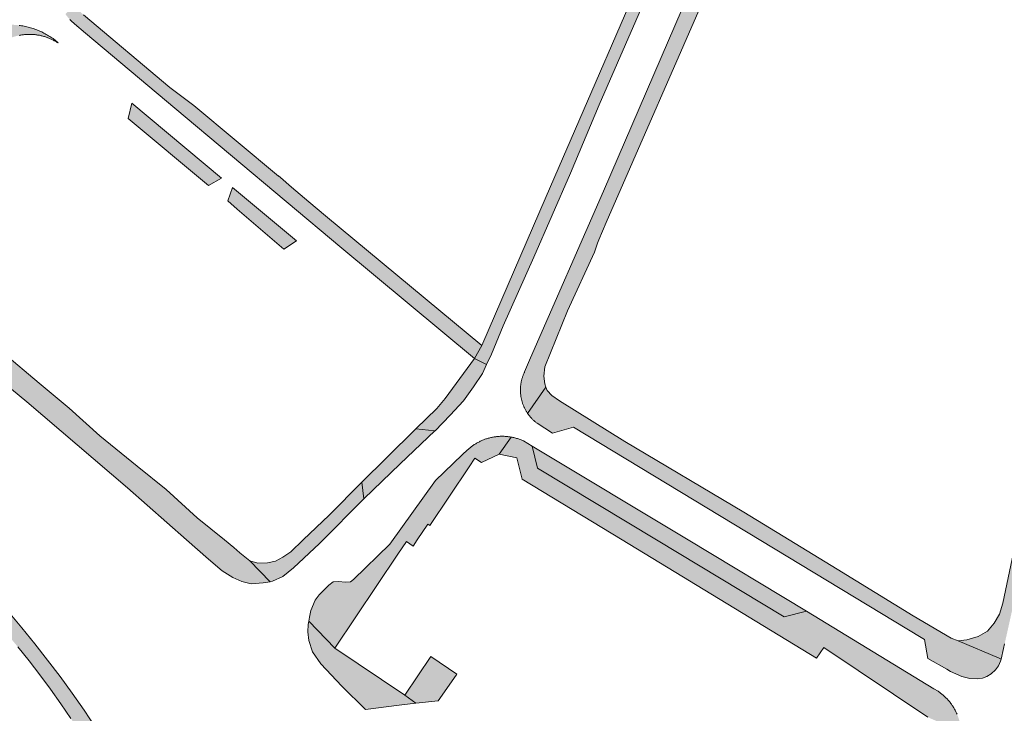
# Model space of a CAD drawing. Extents: x 97094 to 109644, y 463509 to 471969.
# Tile 274 of 362: x 104097 to 104229, y 468977 to 469070. Entities that reach past the tile are written whole.
import ezdxf

# ---------------------------------------------------------------- set-up
doc = ezdxf.new("R2010")
doc.units = 0
doc.layers.add('109 Onkruidbestrijding elementen', color=6, linetype='Continuous', lineweight=20, true_color=0xff00ff)

msp = doc.modelspace()

# ---------------------------------------------------------------- hatches: boundary and pattern name
at = {"layer": '109 Onkruidbestrijding elementen', "true_color": 0xff00ff}
for points in [[(104186.99, 469091.7), (104186.33, 469090.52), (104186.31, 469090.46), (104183.3, 469083.16), (104167.23, 469046.05), (104158.62, 469026.06), (104157.63, 469024.32), (104159.24, 469023.53), (104159.9, 469024.92), (104161.47, 469028.73), (104165.6, 469037.93), (104170.51, 469049.18), (104174.36, 469058.36), (104180.33, 469072.1), (104184.39, 469081.53), (104188.53, 469091), (104192.54, 469100.46), (104193.32, 469102.28), (104194.18, 469104.48), (104194.41, 469105.06), (104194.89, 469106.51), (104194.93, 469107.61), (104194.62, 469108.89), (104194.18, 469110.04), (104190.96, 469111.13), (104191.81, 469110.54), (104192.51, 469109.59), (104193.04, 469108.59), (104193.29, 469107.44), (104193.1, 469106.49), (104192.15, 469103.71), (104187.18, 469092.05), (104186.99, 469091.7)], [(104195.17, 469088.6), (104195.7, 469089.65), (104196, 469090.26), (104202.2, 469104.26), (104203.38, 469105.31), (104204.47, 469105.81), (104205.51, 469106.06), (104206.11, 469106.07), (104202.52, 469107.27), (104201.91, 469106.9), (104200.65, 469105.87), (104199.97, 469104.9), (104198.95, 469102.5), (104198.37, 469101.12), (104186.47, 469073.59), (104174.91, 469046.77), (104165.13, 469024.43), (104164.35, 469022.57), (104164.31, 469022.48), (104164.27, 469022.4), (104164.23, 469022.31), (104164.19, 469022.22), (104164.16, 469022.14), (104164.13, 469022.05), (104164.09, 469021.96), (104164.06, 469021.88), (104164.04, 469021.79), (104164.01, 469021.7), (104163.98, 469021.61), (104163.96, 469021.52), (104163.94, 469021.43), (104163.91, 469021.34), (104163.9, 469021.24), (104163.88, 469021.15), (104163.86, 469021.06), (104163.85, 469020.97), (104163.83, 469020.88), (104163.82, 469020.78), (104163.81, 469020.69), (104163.8, 469020.6), (104163.79, 469020.51), (104163.79, 469020.41), (104163.78, 469020.32), (104163.78, 469020.23), (104163.78, 469020.13), (104163.78, 469020.04), (104163.78, 469019.95), (104163.79, 469019.85), (104163.79, 469019.76), (104163.8, 469019.67), (104163.81, 469019.58), (104163.82, 469019.48), (104163.83, 469019.39), (104163.84, 469019.3), (104163.85, 469019.21), (104163.87, 469019.11), (104163.89, 469019.02), (104163.91, 469018.93), (104163.93, 469018.84), (104163.95, 469018.75), (104163.97, 469018.66), (104164, 469018.57), (104164.03, 469018.48), (104164.05, 469018.39), (104164.08, 469018.3), (104164.11, 469018.21), (104164.15, 469018.13), (104164.18, 469018.04), (104164.22, 469017.95), (104164.25, 469017.87), (104164.29, 469017.78), (104164.33, 469017.7), (104164.37, 469017.62), (104164.42, 469017.53), (104164.46, 469017.45), (104164.5, 469017.37), (104164.55, 469017.29), (104164.6, 469017.21), (104164.65, 469017.13), (104164.7, 469017.05), (104164.75, 469016.97), (104167.21, 469020.49), (104167.04, 469020.93), (104166.92, 469021.98), (104167.07, 469023.23), (104170.09, 469030.71), (104173.72, 469038.62), (104174.14, 469039.83), (104174.29, 469040.26), (104175.27, 469042.59), (104189.26, 469074.62), (104195.17, 469088.6)], [(104231.48, 469006.64), (104231.39, 469005.28), (104231.35, 469005.07), (104230.28, 469000), (104228.5, 468991.53), (104228.05, 468990.06), (104227.32, 468988.82), (104226.43, 468987.76), (104225.17, 468987.04), (104223.67, 468986.59), (104222.48, 468986.45), (104228, 468984.12), (104228.27, 468984.01), (104228.59, 468985.43), (104228.73, 468986.07), (104230.05, 468991.99), (104231.77, 469000), (104234.47, 469012.49), (104241.32, 469044.48), (104246.3, 469068.14), (104249.44, 469083), (104250.55, 469088.32), (104249.04, 469088.81), (104249.03, 469088.72), (104248.8, 469087.52), (104248.36, 469085.53), (104245.75, 469073.74), (104245.47, 469072.35), (104245.47, 469072.33), (104243.42, 469062.32), (104237.63, 469035.42), (104231.96, 469008.43), (104231.5, 469006.84), (104231.48, 469006.64)], [(104102.76, 469070.52), (104102.84, 469070.42), (104102.91, 469070.32), (104102.99, 469070.22), (104103.08, 469070.12), (104103.16, 469070.02), (104103.25, 469069.93), (104103.33, 469069.83), (104103.42, 469069.74), (104103.51, 469069.65), (104103.6, 469069.56), (104103.7, 469069.47), (104103.79, 469069.39), (104103.89, 469069.3), (104103.99, 469069.22), (104105.46, 469067.98), (104117.41, 469057.91), (104139.84, 469039.15), (104157.63, 469024.32), (104158.62, 469026.06), (104137.62, 469043.48), (104135.38, 469045.36), (104133.07, 469047.34), (104131.61, 469048.6), (104131.35, 469048.82), (104131.33, 469048.8), (104119.98, 469058.29), (104116.74, 469060.7), (104105.2, 469070.44), (104103.8, 469071.65), (104102.76, 469070.52)], [(104121.94, 469047.53), (104123.7, 469048.55), (104111.68, 469058.6), (104111.16, 469056.54), (104121.94, 469047.53)], [(104133.76, 469040.12), (104125.15, 469047.29), (104124.52, 469045.48), (104125.79, 469044.39), (104132.05, 469039), (104133.76, 469040.12)], [(104130.21, 468994.4), (104127.48, 468997.2), (104126.14, 468998.25), (104125.35, 468998.97), (104124.08, 469000), (104120.41, 469002.97), (104116.28, 469006.77), (104112.37, 469009.88), (104107.37, 469013.97), (104103.24, 469017.67), (104099.25, 469021.05), (104094.36, 469025.14), (104093.96, 469025.06), (104091.26, 469027.09), (104089.47, 469028.17), (104087.31, 469029.27), (104087.19, 469029.19), (104082.71, 469031.01), (104071.08, 469034.63), (104069.95, 469035.01), (104068.84, 469035.41), (104067.73, 469035.84), (104066.64, 469036.29), (104065.55, 469036.77), (104064.47, 469037.26), (104063.33, 469037.97), (104060.19, 469040.49), (104055.15, 469044.69), (104050.96, 469044.74), (104058.91, 469037.89), (104062.13, 469035.48), (104062.8, 469035.12), (104063.48, 469034.77), (104064.16, 469034.43), (104064.84, 469034.11), (104065.53, 469033.8), (104066.23, 469033.5), (104066.93, 469033.21), (104067.64, 469032.94), (104068.36, 469032.68), (104069.07, 469032.43), (104069.79, 469032.19), (104082.35, 469028.24), (104082.83, 469028.08), (104083.31, 469027.92), (104083.79, 469027.74), (104084.26, 469027.56), (104084.73, 469027.37), (104085.2, 469027.18), (104085.66, 469026.97), (104086.12, 469026.76), (104086.58, 469026.54), (104087.03, 469026.31), (104087.48, 469026.07), (104087.93, 469025.83), (104088.37, 469025.58), (104088.8, 469025.32), (104089.23, 469025.05), (104089.66, 469024.78), (104090.08, 469024.5), (104090.5, 469024.21), (104090.91, 469023.91), (104091.32, 469023.61), (104091.72, 469023.3), (104092.12, 469022.98), (104097.6, 469018.53), (104111.07, 469007), (104119.01, 469000), (104121.95, 468997.41), (104123.79, 468995.87), (104125.22, 468994.96), (104126.4, 468994.42), (104127.68, 468994.12), (104129.27, 468994.24), (104130.21, 468994.4)], [(104096.73, 468900.83), (104097.89, 468898.94), (104116.23, 468912.95), (104116.35, 468913.05), (104116.46, 468913.15), (104116.57, 468913.25), (104116.68, 468913.35), (104116.78, 468913.45), (104116.89, 468913.56), (104116.99, 468913.66), (104117.09, 468913.77), (104117.19, 468913.88), (104117.29, 468914), (104117.39, 468914.11), (104117.48, 468914.23), (104117.57, 468914.34), (104117.66, 468914.46), (104117.75, 468914.58), (104117.84, 468914.7), (104117.92, 468914.83), (104118, 468914.95), (104118.08, 468915.08), (104118.16, 468915.2), (104118.23, 468915.33), (104118.31, 468915.46), (104118.38, 468915.59), (104118.45, 468915.72), (104118.51, 468915.86), (104118.58, 468915.99), (104118.64, 468916.13), (104118.7, 468916.26), (104118.75, 468916.4), (104118.81, 468916.54), (104119.49, 468919.4), (104119.5, 468919.44), (104119.51, 468919.47), (104119.52, 468919.5), (104119.53, 468919.53), (104119.55, 468919.56), (104119.56, 468919.59), (104119.57, 468919.62), (104119.58, 468919.65), (104119.6, 468919.68), (104119.61, 468919.71), (104119.63, 468919.74), (104119.64, 468919.77), (104119.66, 468919.8), (104119.68, 468919.83), (104119.69, 468919.85), (104119.71, 468919.88), (104119.73, 468919.91), (104119.75, 468919.94), (104119.77, 468919.97), (104119.79, 468919.99), (104119.81, 468920.02), (104119.83, 468920.04), (104119.85, 468920.07), (104119.87, 468920.1), (104119.89, 468920.12), (104119.91, 468920.14), (104119.94, 468920.17), (104119.96, 468920.19), (104119.98, 468920.22), (104120.01, 468920.24), (104120.03, 468920.26), (104120.06, 468920.28), (104120.08, 468920.31), (104120.11, 468920.33), (104120.13, 468920.35), (104120.16, 468920.37), (104120.18, 468920.39), (104124.38, 468923.39), (104124.45, 468923.32), (104124.52, 468923.26), (104124.6, 468923.2), (104124.67, 468923.14), (104124.74, 468923.08), (104124.82, 468923.02), (104124.9, 468922.97), (104124.97, 468922.91), (104125.05, 468922.86), (104125.13, 468922.81), (104125.21, 468922.76), (104125.29, 468922.71), (104125.37, 468922.66), (104125.45, 468922.61), (104125.54, 468922.56), (104125.62, 468922.52), (104125.71, 468922.48), (104125.79, 468922.44), (104125.88, 468922.4), (104125.96, 468922.36), (104126.05, 468922.32), (104126.14, 468922.28), (104126.23, 468922.25), (104126.32, 468922.22), (104126.41, 468922.19), (104126.5, 468922.16), (104126.59, 468922.13), (104126.68, 468922.1), (104126.77, 468922.08), (104126.86, 468922.05), (104126.95, 468922.03), (104127.04, 468922.01), (104127.14, 468921.99), (104127.23, 468921.97), (104127.32, 468921.96), (104127.42, 468921.94), (104127.51, 468921.93), (104127.61, 468921.92), (104127.7, 468921.91), (104127.8, 468921.9), (104127.89, 468921.9), (104127.98, 468921.89), (104128.08, 468921.89), (104128.17, 468921.89), (104128.27, 468921.89), (104128.36, 468921.89), (104128.46, 468921.89), (104128.55, 468921.89), (104128.65, 468921.9), (104128.74, 468921.91), (104128.84, 468921.92), (104128.93, 468921.93), (104129.02, 468921.94), (104129.12, 468921.96), (104129.21, 468921.97), (104129.31, 468921.99), (104129.4, 468922.01), (104129.49, 468922.03), (104129.58, 468922.05), (104129.67, 468922.07), (104129.77, 468922.1), (104129.86, 468922.12), (104129.95, 468922.15), (104130.04, 468922.18), (104130.13, 468922.21), (104130.22, 468922.24), (104130.31, 468922.28), (104130.39, 468922.31), (104130.48, 468922.35), (104130.57, 468922.39), (104130.65, 468922.43), (104130.74, 468922.47), (104130.82, 468922.51), (104130.91, 468922.56), (104130.99, 468922.6), (104131.07, 468922.65), (104131.15, 468922.7), (104131.88, 468922.25), (104132.61, 468921.81), (104133.35, 468921.39), (104134.1, 468920.98), (104134.86, 468920.59), (104135.62, 468920.21), (104136.39, 468919.85), (104137.17, 468919.5), (104137.95, 468919.16), (104138.74, 468918.84), (104139.92, 468918.34), (104141.1, 468917.85), (104142.3, 468917.39), (104143.5, 468916.95), (104144.71, 468916.54), (104145.93, 468916.14), (104147.16, 468915.77), (104148.39, 468915.43), (104149.63, 468915.1), (104177.89, 468907.51), (104193.67, 468903.38), (104194.05, 468903.27), (104194.16, 468903.48), (104194.27, 468903.69), (104194.38, 468903.9), (104194.48, 468904.12), (104194.57, 468904.34), (104194.66, 468904.56), (104194.75, 468904.78), (104194.84, 468905), (104194.91, 468905.23), (104194.54, 468905.3), (104178.77, 468909.43), (104150.86, 468916.92), (104149.18, 468917.37), (104147.52, 468917.86), (104145.86, 468918.38), (104144.21, 468918.94), (104142.58, 468919.53), (104141.31, 468920.02), (104140.06, 468920.54), (104138.81, 468921.08), (104137.57, 468921.64), (104136.35, 468922.22), (104135.14, 468922.83), (104133.93, 468923.46), (104132.74, 468924.12), (104132.8, 468924.19), (104132.86, 468924.27), (104132.92, 468924.35), (104132.97, 468924.43), (104133.02, 468924.52), (104133.07, 468924.6), (104133.12, 468924.68), (104133.17, 468924.77), (104133.22, 468924.85), (104133.27, 468924.94), (104133.31, 468925.02), (104133.35, 468925.11), (104133.39, 468925.2), (104133.43, 468925.29), (104133.47, 468925.38), (104133.51, 468925.47), (104133.54, 468925.56), (104133.58, 468925.65), (104133.61, 468925.74), (104133.64, 468925.84), (104133.67, 468925.93), (104133.7, 468926.02), (104133.72, 468926.12), (104133.75, 468926.21), (104133.77, 468926.31), (104133.79, 468926.4), (104133.81, 468926.5), (104133.83, 468926.59), (104133.84, 468926.69), (104133.86, 468926.78), (104133.87, 468926.88), (104133.88, 468926.98), (104133.89, 468927.08), (104133.9, 468927.17), (104133.9, 468927.27), (104133.91, 468927.37), (104146.78, 468934.01), (104148.48, 468934.86), (104150.17, 468935.75), (104151.84, 468936.67), (104153.49, 468937.62), (104155.12, 468938.6), (104156.74, 468939.62), (104158.33, 468940.66), (104159.91, 468941.73), (104161.47, 468942.83), (104164.34, 468944.95), (104164.81, 468945.41), (104164.8, 468945.42), (104163.37, 468946.91), (104163.3, 468946.98), (104162.5, 468946.21), (104161.01, 468945.1), (104159.49, 468944.01), (104157.96, 468942.95), (104156.41, 468941.93), (104154.83, 468940.93), (104153.24, 468939.96), (104151.63, 468939.02), (104150.01, 468938.11), (104148.36, 468937.24), (104133.57, 468929.5), (104133.54, 468929.59), (104133.5, 468929.68), (104133.47, 468929.76), (104133.43, 468929.85), (104133.39, 468929.94), (104133.35, 468930.02), (104133.31, 468930.11), (104133.27, 468930.19), (104133.22, 468930.27), (104133.18, 468930.36), (104133.13, 468930.44), (104133.08, 468930.52), (104133.03, 468930.6), (104132.98, 468930.68), (104132.93, 468930.76), (104132.87, 468930.83), (104132.82, 468930.91), (104132.76, 468930.99), (104132.71, 468931.06), (104132.65, 468931.14), (104132.59, 468931.21), (104132.53, 468931.28), (104132.46, 468931.35), (104132.4, 468931.42), (104132.34, 468931.49), (104132.27, 468931.56), (104132.2, 468931.62), (104132.13, 468931.69), (104132.07, 468931.75), (104132, 468931.82), (104131.92, 468931.88), (104131.85, 468931.94), (104131.78, 468932), (104131.7, 468932.06), (104131.63, 468932.11), (104131.55, 468932.17), (104131.48, 468932.23), (104131.4, 468932.28), (104131.32, 468932.33), (104131.24, 468932.38), (104131.16, 468932.43), (104131.08, 468932.48), (104131, 468932.53), (104130.91, 468932.57), (104130.83, 468932.61), (104130.75, 468932.66), (104130.66, 468932.7), (104130.57, 468932.74), (104130.49, 468932.78), (104130.4, 468932.81), (104130.31, 468932.85), (104130.23, 468932.88), (104130.14, 468932.91), (104130.05, 468932.94), (104129.96, 468932.97), (104129.87, 468933), (104129.78, 468933.03), (104129.69, 468933.05), (104129.59, 468933.08), (104129.5, 468933.1), (104129.41, 468933.12), (104129.32, 468933.14), (104129.23, 468933.16), (104129.13, 468933.17), (104129.04, 468933.19), (104128.95, 468933.2), (104128.85, 468933.21), (104128.76, 468933.22), (104128.66, 468933.23), (104128.57, 468933.23), (104128.48, 468933.24), (104128.38, 468933.24), (104128.29, 468933.24), (104128.19, 468933.24), (104128.1, 468933.24), (104128, 468933.24), (104127.91, 468933.23), (104127.81, 468933.23), (104127.72, 468933.22), (104127.63, 468933.21), (104127.53, 468933.2), (104127.44, 468933.19), (104127.35, 468933.17), (104127.25, 468933.16), (104127.16, 468933.14), (104127.07, 468933.12), (104126.98, 468933.1), (104126.88, 468933.08), (104126.79, 468933.06), (104126.7, 468933.03), (104126.61, 468933.01), (104126.52, 468932.98), (104126.43, 468932.95), (104126.34, 468932.92), (104126.25, 468932.89), (104126.16, 468932.85), (104126.08, 468932.82), (104125.99, 468932.78), (104125.9, 468932.74), (104125.82, 468932.7), (104125.73, 468932.66), (104125.65, 468932.62), (104125.56, 468932.58), (104125.48, 468932.53), (104125.4, 468932.49), (104125.32, 468932.44), (104123.89, 468940.6), (104123.8, 468941.2), (104123.71, 468941.8), (104123.61, 468942.4), (104123.49, 468943), (104123.37, 468943.6), (104123.23, 468944.19), (104123.09, 468944.79), (104122.93, 468945.38), (104122.76, 468945.96), (104122.58, 468946.54), (104122.39, 468947.12), (104122.19, 468947.7), (104121.98, 468948.27), (104120.99, 468950.94), (104120.82, 468951.4), (104120.65, 468951.86), (104120.47, 468952.32), (104120.29, 468952.77), (104120.09, 468953.22), (104119.89, 468953.66), (104119.67, 468954.11), (104119.45, 468954.54), (104119.23, 468954.98), (104118.99, 468955.41), (104118.75, 468955.83), (104118.5, 468956.25), (104118.24, 468956.67), (104117.97, 468957.08), (104117.7, 468957.49), (104106.8, 468974.84), (104105.26, 468977.15), (104103.68, 468979.43), (104102.05, 468981.68), (104100.37, 468983.89), (104098.66, 468986.07), (104096.9, 468988.22), (104093.98, 468991.7), (104093.27, 468992.65), (104092.54, 468993.58), (104091.8, 468994.5), (104091.04, 468995.4), (104090.26, 468996.3), (104089.47, 468997.18), (104088.66, 468998.04), (104087.83, 468998.89), (104086.99, 468999.72), (104086.14, 469000.54), (104085.27, 469001.35), (104084.39, 469002.13), (104083.49, 469002.91), (104082.58, 469003.66), (104081.65, 469004.4), (104080.72, 469005.12), (104079.77, 469005.83), (104078.8, 469006.52), (104077.83, 469007.19), (104073.72, 469010.29), (104072.66, 469013.14), (104072.23, 469014.14), (104071.81, 469015.15), (104071.41, 469016.17), (104071.03, 469017.2), (104070.67, 469018.23), (104070.33, 469019.27), (104070.01, 469020.31), (104069.71, 469021.36), (104069.43, 469022.42), (104069.16, 469023.48), (104068.92, 469024.54), (104068.7, 469025.61), (104068.89, 469026.24), (104068.49, 469026.36), (104066.65, 469026.93), (104066.47, 469026.25), (104066.67, 469025.16), (104066.89, 469024.07), (104067.12, 469022.99), (104067.38, 469021.91), (104067.65, 469020.84), (104067.95, 469019.77), (104068.26, 469018.71), (104068.6, 469017.65), (104068.95, 469016.6), (104069.33, 469015.55), (104069.72, 469014.52), (104070.13, 469013.49), (104070.56, 469012.47), (104069.76, 469013.07), (104063.86, 469017.4), (104057.86, 469021.59), (104051.76, 469025.64), (104049.2, 469027.43), (104047.24, 469026.19), (104049.33, 469024.75), (104074.41, 469007.1), (104080.57, 469002.43), (104081.43, 469001.75), (104082.28, 469001.05), (104083.12, 469000.34), (104083.94, 468999.6), (104084.74, 468998.86), (104085.53, 468998.09), (104086.31, 468997.31), (104066.2, 469003.44), (104064.65, 469003.51), (104064.34, 469003.53), (104064.04, 469003.54), (104063.73, 469003.55), (104063.43, 469003.56), (104063.12, 469003.55), (104062.82, 469003.55), (104062.51, 469003.54), (104062.21, 469003.52), (104061.91, 469003.5), (104061.6, 469003.47), (104061.3, 469003.44), (104061, 469003.4), (104060.69, 469003.36), (104060.39, 469003.31), (104060.09, 469003.26), (104059.79, 469003.2), (104059.49, 469003.13), (104059.2, 469003.07), (104058.9, 469002.99), (104058.61, 469002.91), (104055.58, 469002.16), (104055.4, 469002.13), (104055.23, 469002.1), (104055.06, 469002.06), (104054.89, 469002.02), (104054.72, 469001.97), (104054.54, 469001.93), (104054.37, 469001.88), (104054.21, 469001.82), (104054.04, 469001.77), (104053.87, 469001.71), (104053.71, 469001.65), (104053.54, 469001.58), (104053.38, 469001.52), (104053.22, 469001.45), (104053.07, 469001.38), (104052.91, 469001.3), (104052.76, 469001.22), (104052.61, 469001.15), (104052.46, 469001.06), (104052.31, 469000.98), (104052.16, 469000.89), (104052.01, 469000.8), (104051.87, 469000.71), (104051.73, 469000.62), (104051.59, 469000.52), (104051.45, 469000.42), (104051.31, 469000.32), (104051.18, 469000.21), (104051.04, 469000.11), (104050.91, 469000), (104050.78, 468999.89), (104050.65, 468999.77), (104050.53, 468999.66), (104050.4, 468999.54), (104050.28, 468999.42), (104050.16, 468999.3), (104050.04, 468999.17), (104037.32, 468988.85), (104038.6, 468987.18), (104042.76, 468990.36), (104042.63, 468990.53), (104051.55, 468997.77), (104051.64, 468997.87), (104051.74, 468997.96), (104051.83, 468998.05), (104051.93, 468998.15), (104052.03, 468998.24), (104052.13, 468998.33), (104052.23, 468998.41), (104052.33, 468998.5), (104052.43, 468998.58), (104052.54, 468998.66), (104052.64, 468998.74), (104052.75, 468998.82), (104052.86, 468998.9), (104052.97, 468998.97), (104053.08, 468999.04), (104053.2, 468999.11), (104053.31, 468999.18), (104053.43, 468999.25), (104053.54, 468999.31), (104053.66, 468999.37), (104053.78, 468999.43), (104053.9, 468999.49), (104054.02, 468999.55), (104054.14, 468999.6), (104054.27, 468999.65), (104054.39, 468999.7), (104054.51, 468999.75), (104054.64, 468999.8), (104054.76, 468999.84), (104054.89, 468999.88), (104055.02, 468999.92), (104055.15, 468999.96), (104055.27, 468999.99), (104055.4, 469000.02), (104055.53, 469000.05), (104055.66, 469000.08), (104055.79, 469000.11), (104055.93, 469000.13), (104059.16, 469000.93), (104059.42, 469001), (104059.67, 469001.06), (104059.93, 469001.12), (104060.19, 469001.18), (104060.46, 469001.23), (104060.72, 469001.28), (104060.98, 469001.32), (104061.24, 469001.36), (104061.51, 469001.39), (104061.77, 469001.42), (104062.04, 469001.44), (104062.31, 469001.46), (104062.57, 469001.48), (104062.84, 469001.49), (104063.1, 469001.49), (104063.37, 469001.5), (104063.64, 469001.49), (104063.9, 469001.49), (104064.17, 469001.47), (104064.44, 469001.46), (104064.7, 469001.44), (104064.97, 469001.41), (104065.23, 469001.38), (104065.5, 469001.35), (104065.76, 469001.31), (104066.02, 469001.26), (104066.28, 469001.22), (104066.55, 469001.16), (104066.81, 469001.11), (104067.07, 469001.04), (104067.32, 469000.98), (104067.58, 469000.91), (104067.84, 469000.83), (104068.09, 469000.75), (104068.34, 469000.67), (104068.6, 469000.58), (104068.85, 469000.49), (104088.95, 468994.36), (104091.11, 468991.83), (104093.27, 468989.29), (104094.84, 468987.49), (104096.37, 468985.65), (104097.87, 468983.78), (104099.33, 468981.89), (104100.75, 468979.96), (104102.14, 468978.01), (104103.49, 468976.04), (104104.8, 468974.03), (104106.07, 468972.01), (104114.14, 468959.24), (104114.61, 468958.56), (104115.06, 468957.87), (104115.5, 468957.17), (104115.93, 468956.47), (104116.34, 468955.75), (104116.75, 468955.03), (104117.14, 468954.31), (104117.51, 468953.57), (104117.88, 468952.83), (104118.23, 468952.09), (104118.57, 468951.34), (104118.89, 468950.58), (104119.21, 468949.81), (104119.5, 468949.04), (104119.79, 468948.27), (104120.06, 468947.49), (104120.32, 468946.71), (104120.57, 468945.92), (104120.8, 468945.13), (104121.01, 468944.33), (104121.22, 468943.53), (104121.4, 468942.73), (104121.58, 468941.92), (104121.74, 468941.11), (104121.89, 468940.3), (104122.02, 468939.49), (104122.14, 468938.67), (104123.3, 468932.55), (104123.45, 468931.7), (104123.6, 468930.85), (104123.55, 468930.77), (104123.49, 468930.7), (104123.44, 468930.62), (104123.39, 468930.54), (104123.34, 468930.45), (104123.3, 468930.37), (104123.25, 468930.29), (104123.21, 468930.21), (104123.16, 468930.12), (104123.12, 468930.04), (104123.08, 468929.95), (104123.04, 468929.86), (104123, 468929.78), (104122.97, 468929.69), (104122.93, 468929.6), (104122.9, 468929.51), (104122.87, 468929.42), (104122.84, 468929.33), (104122.81, 468929.24), (104122.78, 468929.15), (104122.75, 468929.06), (104122.73, 468928.97), (104122.71, 468928.88), (104122.69, 468928.78), (104122.67, 468928.69), (104122.65, 468928.6), (104122.63, 468928.5), (104122.62, 468928.41), (104122.6, 468928.32), (104122.59, 468928.22), (104122.58, 468928.13), (104122.57, 468928.03), (104122.57, 468927.94), (104122.56, 468927.84), (104122.56, 468927.75), (104122.55, 468927.66), (104122.55, 468927.56), (104122.55, 468927.47), (104122.56, 468927.37), (104122.56, 468927.28), (104122.57, 468927.18), (104122.57, 468927.09), (104122.58, 468926.99), (104122.59, 468926.9), (104122.6, 468926.8), (104122.62, 468926.71), (104122.63, 468926.62), (104122.65, 468926.52), (104122.67, 468926.43), (104122.69, 468926.34), (104122.71, 468926.24), (104122.73, 468926.15), (104122.76, 468926.06), (104122.78, 468925.97), (104122.81, 468925.88), (104122.84, 468925.79), (104122.87, 468925.7), (104122.9, 468925.61), (104122.93, 468925.52), (104122.97, 468925.43), (104123.01, 468925.34), (104123.04, 468925.26), (104123.08, 468925.17), (104118.86, 468922.16), (104118.8, 468922.12), (104118.75, 468922.07), (104118.69, 468922.03), (104118.64, 468921.98), (104118.58, 468921.93), (104118.53, 468921.88), (104118.48, 468921.83), (104118.42, 468921.78), (104118.37, 468921.73), (104118.32, 468921.68), (104118.28, 468921.63), (104118.23, 468921.57), (104118.18, 468921.52), (104118.13, 468921.46), (104118.09, 468921.41), (104118.05, 468921.35), (104118, 468921.29), (104117.96, 468921.24), (104117.92, 468921.18), (104117.88, 468921.12), (104117.84, 468921.06), (104117.8, 468921), (104117.76, 468920.93), (104117.73, 468920.87), (104117.69, 468920.81), (104117.66, 468920.75), (104117.63, 468920.68), (104117.6, 468920.62), (104117.57, 468920.55), (104117.54, 468920.49), (104117.51, 468920.42), (104117.48, 468920.35), (104117.44, 468920.25), (104117.41, 468920.15), (104117.38, 468920.05), (104117.27, 468919.61), (104116.75, 468917.33), (104116.71, 468917.23), (104116.66, 468917.13), (104116.62, 468917.03), (104116.57, 468916.92), (104116.53, 468916.82), (104116.48, 468916.72), (104116.42, 468916.63), (104116.37, 468916.53), (104116.32, 468916.43), (104116.26, 468916.34), (104116.2, 468916.24), (104116.14, 468916.15), (104116.08, 468916.05), (104116.02, 468915.96), (104115.96, 468915.87), (104115.89, 468915.78), (104115.82, 468915.69), (104115.75, 468915.61), (104115.68, 468915.52), (104115.61, 468915.43), (104115.54, 468915.35), (104115.46, 468915.27), (104115.39, 468915.19), (104115.31, 468915.11), (104115.23, 468915.03), (104115.15, 468914.95), (104115.07, 468914.87), (104114.99, 468914.8), (104114.91, 468914.73), (104114.82, 468914.66), (104096.73, 468900.83)], [(104152.32, 469014.63), (104152.34, 469014.64), (104154.38, 469016.75), (104156.16, 469018.67), (104157.5, 469020.55), (104158.68, 469022.34), (104159.24, 469023.53), (104157.63, 469024.32), (104153.68, 469018.95), (104152.56, 469017.64), (104149.76, 469014.89), (104152.32, 469014.63)], [(104164.75, 469016.97), (104164.81, 469016.89), (104164.86, 469016.81), (104164.92, 469016.74), (104164.98, 469016.66), (104165.04, 469016.58), (104165.1, 469016.51), (104165.17, 469016.44), (104165.23, 469016.36), (104165.3, 469016.29), (104165.37, 469016.22), (104165.44, 469016.15), (104165.51, 469016.08), (104165.58, 469016.02), (104165.65, 469015.95), (104165.72, 469015.89), (104165.8, 469015.83), (104165.87, 469015.76), (104165.95, 469015.7), (104166.03, 469015.65), (104168.07, 469014.34), (104170.88, 469015.11), (104217.54, 468986.91), (104217.99, 468986.62), (104218.43, 468984.09), (104220.96, 468982.66), (104221.47, 468982.37), (104222.98, 468981.7), (104224.04, 468981.42), (104225.08, 468981.37), (104225.74, 468981.44), (104226.33, 468981.69), (104226.94, 468982.03), (104227.49, 468982.58), (104227.9, 468983.11), (104228.19, 468983.73), (104228.27, 468984.01), (104228, 468984.12), (104222.48, 468986.45), (104221.57, 468986.81), (104216.44, 468989.83), (104206.28, 468996.06), (104199.82, 469000), (104193.73, 469003.72), (104177.8, 469013.19), (104169.02, 469018.66), (104167.99, 469019.39), (104167.37, 469020.06), (104167.21, 469020.49), (104164.75, 469016.97)], [(104142.53, 469007.73), (104142.79, 469005.52), (104147.65, 469010.22), (104152.32, 469014.63), (104149.76, 469014.89), (104145.8, 469011), (104142.53, 469007.73)], [(104158.54, 469010.4), (104160.94, 469011.51), (104162.54, 469013.8), (104162.42, 469013.82), (104162.31, 469013.83), (104162.2, 469013.85), (104162.08, 469013.86), (104161.97, 469013.87), (104161.85, 469013.88), (104161.74, 469013.89), (104161.62, 469013.9), (104161.51, 469013.9), (104161.39, 469013.9), (104161.28, 469013.9), (104161.16, 469013.9), (104161.05, 469013.9), (104160.93, 469013.89), (104160.82, 469013.88), (104160.7, 469013.87), (104160.59, 469013.86), (104160.48, 469013.85), (104160.36, 469013.83), (104160.25, 469013.82), (104160.14, 469013.8), (104160.02, 469013.77), (104159.91, 469013.75), (104159.8, 469013.73), (104159.69, 469013.7), (104159.58, 469013.67), (104159.46, 469013.64), (104159.35, 469013.61), (104159.24, 469013.57), (104159.14, 469013.54), (104159.03, 469013.5), (104158.92, 469013.46), (104158.81, 469013.42), (104158.71, 469013.37), (104158.6, 469013.33), (104158.5, 469013.28), (104158.39, 469013.23), (104158.29, 469013.18), (104158.19, 469013.13), (104158.09, 469013.07), (104157.98, 469013.02), (104157.89, 469012.96), (104157.79, 469012.9), (104157.69, 469012.84), (104157.59, 469012.78), (104157.5, 469012.71), (104157.4, 469012.65), (104157.31, 469012.58), (104157.22, 469012.51), (104157.13, 469012.44), (104157.04, 469012.37), (104156.95, 469012.3), (104156.86, 469012.22), (104156.78, 469012.15), (104156.69, 469012.07), (104155.96, 469011.41), (104152.41, 469007.97), (104146.25, 468999.43), (104141.41, 468994.71), (104141, 468994.4), (104140.29, 468994.32), (104139.42, 468994.41), (104138.65, 468994.37), (104138.1, 468993.95), (104136.79, 468992.65), (104136.27, 468991.9), (104135.68, 468990.54), (104135.49, 468989.64), (104135.38, 468989.1), (104138.91, 468985.48), (104147.36, 468998.07), (104148.51, 468999.78), (104149.4, 468999.18), (104149.95, 469000), (104151.36, 469002.1), (104151.61, 469001.94), (104156.9, 469009.8), (104157.68, 469010.98), (104158.54, 469010.4)], [(104222.92, 468974.23), (104222.91, 468974.35), (104222.9, 468974.46), (104222.89, 468974.58), (104222.87, 468974.7), (104222.86, 468974.82), (104222.84, 468974.94), (104222.82, 468975.05), (104222.8, 468975.17), (104222.77, 468975.29), (104222.75, 468975.4), (104222.72, 468975.52), (104222.69, 468975.63), (104222.66, 468975.75), (104222.63, 468975.86), (104222.59, 468975.97), (104222.55, 468976.09), (104222.52, 468976.2), (104222.47, 468976.31), (104222.43, 468976.42), (104222.39, 468976.53), (104222.34, 468976.64), (104222.29, 468976.75), (104222.24, 468976.86), (104222.19, 468976.96), (104222.14, 468977.07), (104222.08, 468977.18), (104222.02, 468977.28), (104221.97, 468977.38), (104221.9, 468977.48), (104221.84, 468977.59), (104221.78, 468977.69), (104221.71, 468977.78), (104221.65, 468977.88), (104221.58, 468977.98), (104221.51, 468978.07), (104221.43, 468978.17), (104221.36, 468978.26), (104221.28, 468978.35), (104221.21, 468978.44), (104221.13, 468978.53), (104221.05, 468978.62), (104220.97, 468978.71), (104220.89, 468978.79), (104220.8, 468978.88), (104220.72, 468978.96), (104220.63, 468979.04), (104220.54, 468979.12), (104220.45, 468979.2), (104220.36, 468979.28), (104220.27, 468979.35), (104220.18, 468979.42), (104220.08, 468979.5), (104219.99, 468979.57), (104219.89, 468979.63), (104219.79, 468979.7), (104219.24, 468980.04), (104202.15, 468990.43), (104199.15, 468989.68), (104182.04, 469000), (104166.07, 469009.64), (104165.37, 469012.59), (104164.2, 469013.27), (104164.09, 469013.32), (104163.97, 469013.37), (104163.86, 469013.42), (104163.74, 469013.46), (104163.62, 469013.51), (104163.51, 469013.55), (104163.39, 469013.59), (104163.27, 469013.62), (104163.15, 469013.66), (104163.03, 469013.69), (104162.9, 469013.72), (104162.78, 469013.75), (104162.66, 469013.77), (104162.54, 469013.8), (104160.94, 469011.51), (104163.29, 469011.03), (104164.01, 469008.17), (104177.44, 469000), (104203.51, 468984.13), (104204.49, 468985.58), (104218.44, 468976.21), (104222.92, 468974.23)], [(104165.37, 469012.59), (104166.07, 469009.64), (104182.04, 469000), (104199.15, 468989.68), (104202.15, 468990.43), (104186.27, 469000), (104165.37, 469012.59)], [(104130.95, 468997.14), (104129.84, 468996.94), (104128.55, 468996.9), (104127.48, 468997.2), (104130.21, 468994.4), (104130.52, 468994.45), (104131.9, 468995.1), (104133.36, 468996.25), (104136.84, 468999.5), (104137.33, 469000), (104142.46, 469005.2), (104142.79, 469005.52), (104142.53, 469007.73), (104138.12, 469003.33), (104134.66, 469000), (104132.98, 468998.38), (104131.92, 468997.69), (104130.95, 468997.14)], [(104149.76, 468978.09), (104148.29, 468979.19), (104138.91, 468985.48), (104135.38, 468989.1), (104135.3, 468988.67), (104135.27, 468987.65), (104135.4, 468986.5), (104135.88, 468985), (104137.03, 468983.36), (104139.81, 468980.4), (104143.02, 468977.27), (104147.5, 468977.83), (104149.76, 468978.09)], [(104155.24, 468982), (104151.75, 468984.35), (104148.29, 468979.19), (104149.76, 468978.09), (104152.76, 468978.42), (104153.58, 468979.61), (104155.24, 468982)]]:
    msp.add_hatch(color=6, dxfattribs=at).paths.add_polyline_path(points)
h = msp.add_hatch(color=6, dxfattribs=at)
h.paths.add_polyline_path([(104068.01, 469042.18), (104070.58, 469046.12), (104070.62, 469046.36), (104070.49, 469046.55), (104069.77, 469047.03), (104073.45, 469051.37), (104074.53, 469050.7), (104075.55, 469052.39), (104094.29, 469066.78), (104094.39, 469066.84), (104094.5, 469066.91), (104094.6, 469066.96), (104094.71, 469067.02), (104094.82, 469067.08), (104094.93, 469067.13), (104095.04, 469067.18), (104095.15, 469067.23), (104095.26, 469067.28), (104095.37, 469067.33), (104095.49, 469067.37), (104095.6, 469067.41), (104095.72, 469067.45), (104095.83, 469067.49), (104095.95, 469067.53), (104096.07, 469067.56), (104096.19, 469067.59), (104096.3, 469067.62), (104096.42, 469067.65), (104096.54, 469067.68), (104096.66, 469067.7), (104096.78, 469067.72), (104096.9, 469067.74), (104097.02, 469067.76), (104097.14, 469067.77), (104097.26, 469067.78), (104097.39, 469067.8), (104097.51, 469067.8), (104097.62, 469067.81), (104097.74, 469067.81), (104097.86, 469067.82), (104097.98, 469067.82), (104098.1, 469067.82), (104098.21, 469067.81), (104098.33, 469067.81), (104098.45, 469067.8), (104098.57, 469067.79), (104098.68, 469067.78), (104098.8, 469067.76), (104098.92, 469067.75), (104099.03, 469067.73), (104099.15, 469067.71), (104099.27, 469067.69), (104099.38, 469067.67), (104099.5, 469067.64), (104099.61, 469067.61), (104099.72, 469067.58), (104099.84, 469067.55), (104099.95, 469067.52), (104100.06, 469067.48), (104100.18, 469067.45), (104100.29, 469067.41), (104100.4, 469067.37), (104100.51, 469067.32), (104100.62, 469067.28), (104100.72, 469067.23), (104100.83, 469067.18), (104100.94, 469067.13), (104101.04, 469067.08), (104101.15, 469067.03), (104101.25, 469066.97), (104101.36, 469066.92), (104101.46, 469066.86), (104101.56, 469066.8), (104101.66, 469066.73), (104101.76, 469066.67), (104101.1, 469067.26), (104100.95, 469067.36), (104100.8, 469067.46), (104100.65, 469067.55), (104100.5, 469067.64), (104100.35, 469067.73), (104100.19, 469067.82), (104100.04, 469067.9), (104099.88, 469067.98), (104099.72, 469068.06), (104099.57, 469068.14), (104099.4, 469068.21), (104099.24, 469068.28), (104099.08, 469068.35), (104098.92, 469068.42), (104098.75, 469068.48), (104098.58, 469068.54), (104098.42, 469068.59), (104098.25, 469068.65), (104098.08, 469068.7), (104097.91, 469068.75), (104097.74, 469068.79), (104097.57, 469068.84), (104097.4, 469068.88), (104097.23, 469068.91), (104097.05, 469068.95), (104096.88, 469068.98), (104096.7, 469069.01), (104096.53, 469069.03), (104096.35, 469069.05), (104096.18, 469069.07), (104096, 469069.09), (104095.83, 469069.1), (104095.65, 469069.12), (104095.48, 469069.12), (104095.3, 469069.13), (104095.12, 469069.13), (104094.95, 469069.13), (104094.77, 469069.13), (104094.59, 469069.12), (104094.42, 469069.11), (104094.24, 469069.1), (104094.07, 469069.08), (104093.89, 469069.06), (104093.71, 469069.04), (104093.54, 469069.02), (104093.37, 469068.99), (104093.19, 469068.96), (104093.02, 469068.93), (104092.85, 469068.89), (104092.67, 469068.85), (104092.5, 469068.81), (104092.33, 469068.76), (104092.16, 469068.72), (104091.99, 469068.67), (104091.82, 469068.61), (104091.66, 469068.56), (104091.49, 469068.5), (104091.32, 469068.44), (104091.16, 469068.37), (104091, 469068.31), (104090.84, 469068.24), (104090.67, 469068.16), (104090.51, 469068.09), (104090.36, 469068.01), (104089.31, 469067.16), (104089.31, 469067.01), (104089.32, 469066.87), (104090.44, 469065.46), (104076.52, 469054.29), (104075.58, 469055.43), (104075.35, 469055.57), (104075.15, 469055.61), (104075.08, 469055.55), (104071.52, 469052.99), (104069.32, 469050.91), (104066.46, 469047.81), (104060.19, 469040.49), (104063.33, 469037.97), (104063.29, 469038.33), (104067.18, 469042.79), (104068.01, 469042.18)])
h.paths.add_polyline_path([(104066.32, 469042.19), (104064.2, 469039.81), (104062.02, 469041.74), (104064.14, 469044.13), (104066.32, 469042.19)])

# ---------------------------------------------------------------- linework, layer by layer
at = {"layer": '109 Onkruidbestrijding elementen', "color": 3, "true_color": 0x00ff00}
for points in [[(104183.3, 469083.16), (104167.23, 469046.05), (104158.62, 469026.06), (104157.63, 469024.32), (104159.24, 469023.53), (104159.9, 469024.92), (104161.47, 469028.73), (104165.6, 469037.93), (104170.51, 469049.18), (104174.36, 469058.36), (104180.33, 469072.1)], [(104186.47, 469073.59), (104174.91, 469046.77), (104165.13, 469024.43), (104164.35, 469022.57), (104164.31, 469022.48), (104164.27, 469022.4), (104164.23, 469022.31), (104164.19, 469022.22), (104164.16, 469022.14), (104164.13, 469022.05), (104164.09, 469021.96), (104164.06, 469021.88), (104164.04, 469021.79), (104164.01, 469021.7), (104163.98, 469021.61), (104163.96, 469021.52), (104163.94, 469021.43), (104163.91, 469021.34), (104163.9, 469021.24), (104163.88, 469021.15), (104163.86, 469021.06), (104163.85, 469020.97), (104163.83, 469020.88), (104163.82, 469020.78), (104163.81, 469020.69), (104163.8, 469020.6), (104163.79, 469020.51), (104163.79, 469020.41), (104163.78, 469020.32), (104163.78, 469020.23), (104163.78, 469020.13), (104163.78, 469020.04), (104163.78, 469019.95), (104163.79, 469019.85), (104163.79, 469019.76), (104163.8, 469019.67), (104163.81, 469019.58), (104163.82, 469019.48), (104163.83, 469019.39), (104163.84, 469019.3), (104163.85, 469019.21), (104163.87, 469019.11), (104163.89, 469019.02), (104163.91, 469018.93), (104163.93, 469018.84), (104163.95, 469018.75), (104163.97, 469018.66), (104164, 469018.57), (104164.03, 469018.48), (104164.05, 469018.39), (104164.08, 469018.3), (104164.11, 469018.21), (104164.15, 469018.13), (104164.18, 469018.04), (104164.22, 469017.95), (104164.25, 469017.87), (104164.29, 469017.78), (104164.33, 469017.7), (104164.37, 469017.62), (104164.42, 469017.53), (104164.46, 469017.45), (104164.5, 469017.37), (104164.55, 469017.29), (104164.6, 469017.21), (104164.65, 469017.13), (104164.7, 469017.05), (104164.75, 469016.97), (104167.21, 469020.49), (104167.04, 469020.93), (104166.92, 469021.98), (104167.07, 469023.23), (104170.09, 469030.71), (104173.72, 469038.62), (104174.14, 469039.83), (104174.29, 469040.26), (104175.27, 469042.59), (104189.26, 469074.62)], [(104103.33, 469069.83), (104103.42, 469069.74), (104103.51, 469069.65), (104103.6, 469069.56), (104103.7, 469069.47), (104103.79, 469069.39), (104103.89, 469069.3), (104103.99, 469069.22), (104105.46, 469067.98), (104117.41, 469057.91), (104139.84, 469039.15), (104157.63, 469024.32), (104158.62, 469026.06), (104137.62, 469043.48), (104135.38, 469045.36), (104133.07, 469047.34), (104131.61, 469048.6), (104131.35, 469048.82), (104131.33, 469048.8), (104119.98, 469058.29), (104116.74, 469060.7), (104105.2, 469070.44)], [(104096.54, 469067.68), (104096.66, 469067.7), (104096.78, 469067.72), (104096.9, 469067.74), (104097.02, 469067.76), (104097.14, 469067.77), (104097.26, 469067.78), (104097.39, 469067.8), (104097.51, 469067.8), (104097.62, 469067.81), (104097.74, 469067.81), (104097.86, 469067.82), (104097.98, 469067.82), (104098.1, 469067.82), (104098.21, 469067.81), (104098.33, 469067.81), (104098.45, 469067.8), (104098.57, 469067.79), (104098.68, 469067.78), (104098.8, 469067.76), (104098.92, 469067.75), (104099.03, 469067.73), (104099.15, 469067.71), (104099.27, 469067.69), (104099.38, 469067.67), (104099.5, 469067.64), (104099.61, 469067.61), (104099.72, 469067.58), (104099.84, 469067.55), (104099.95, 469067.52), (104100.06, 469067.48), (104100.18, 469067.45), (104100.29, 469067.41), (104100.4, 469067.37), (104100.51, 469067.32), (104100.62, 469067.28), (104100.72, 469067.23), (104100.83, 469067.18), (104100.94, 469067.13), (104101.04, 469067.08), (104101.15, 469067.03), (104101.25, 469066.97), (104101.36, 469066.92), (104101.46, 469066.86), (104101.56, 469066.8), (104101.66, 469066.73), (104101.76, 469066.67), (104101.1, 469067.26), (104100.95, 469067.36), (104100.8, 469067.46), (104100.65, 469067.55), (104100.5, 469067.64), (104100.35, 469067.73), (104100.19, 469067.82), (104100.04, 469067.9), (104099.88, 469067.98), (104099.72, 469068.06), (104099.57, 469068.14), (104099.4, 469068.21), (104099.24, 469068.28), (104099.08, 469068.35), (104098.92, 469068.42), (104098.75, 469068.48), (104098.58, 469068.54), (104098.42, 469068.59), (104098.25, 469068.65), (104098.08, 469068.7), (104097.91, 469068.75), (104097.74, 469068.79), (104097.57, 469068.84), (104097.4, 469068.88), (104097.23, 469068.91), (104097.05, 469068.95), (104096.88, 469068.98), (104096.7, 469069.01), (104096.53, 469069.03)], [(104092.12, 469022.98), (104097.6, 469018.53), (104111.07, 469007), (104119.01, 469000), (104121.95, 468997.41), (104123.79, 468995.87), (104125.22, 468994.96), (104126.4, 468994.42), (104127.68, 468994.12), (104129.27, 468994.24), (104130.21, 468994.4), (104130.21, 468994.4), (104127.48, 468997.2), (104126.14, 468998.25), (104125.35, 468998.97), (104124.08, 469000), (104120.41, 469002.97), (104116.28, 469006.77), (104112.37, 469009.88), (104107.37, 469013.97), (104103.24, 469017.67), (104099.25, 469021.05), (104094.36, 469025.14)], [(104222.34, 468976.64), (104222.29, 468976.75), (104222.24, 468976.86), (104222.19, 468976.96), (104222.14, 468977.07), (104222.08, 468977.18), (104222.02, 468977.28), (104221.97, 468977.38), (104221.9, 468977.48), (104221.84, 468977.59), (104221.78, 468977.69), (104221.71, 468977.78), (104221.65, 468977.88), (104221.58, 468977.98), (104221.51, 468978.07), (104221.43, 468978.17), (104221.36, 468978.26), (104221.28, 468978.35), (104221.21, 468978.44), (104221.13, 468978.53), (104221.05, 468978.62), (104220.97, 468978.71), (104220.89, 468978.79), (104220.8, 468978.88), (104220.72, 468978.96), (104220.63, 468979.04), (104220.54, 468979.12), (104220.45, 468979.2), (104220.36, 468979.28), (104220.27, 468979.35), (104220.18, 468979.42), (104220.08, 468979.5), (104219.99, 468979.57), (104219.89, 468979.63), (104219.79, 468979.7), (104219.24, 468980.04), (104202.15, 468990.43), (104199.15, 468989.68), (104182.04, 469000), (104166.07, 469009.64), (104165.37, 469012.59), (104164.2, 469013.27), (104164.09, 469013.32), (104163.97, 469013.37), (104163.86, 469013.42), (104163.74, 469013.46), (104163.62, 469013.51), (104163.51, 469013.55), (104163.39, 469013.59), (104163.27, 469013.62), (104163.15, 469013.66), (104163.03, 469013.69), (104162.9, 469013.72), (104162.78, 469013.75), (104162.66, 469013.77), (104162.54, 469013.8), (104160.94, 469011.51), (104163.29, 469011.03), (104164.01, 469008.17), (104177.44, 469000), (104203.51, 468984.13), (104204.49, 468985.58), (104218.44, 468976.21)], [(104230.28, 469000), (104228.5, 468991.53), (104228.05, 468990.06), (104227.32, 468988.82), (104226.43, 468987.76), (104225.17, 468987.04), (104223.67, 468986.59), (104222.48, 468986.45), (104228, 468984.12), (104228.27, 468984.01), (104228.59, 468985.43), (104228.73, 468986.07)], [(104106.8, 468974.84), (104105.26, 468977.15), (104103.68, 468979.43), (104102.05, 468981.68), (104100.37, 468983.89), (104098.66, 468986.07), (104096.9, 468988.22), (104093.98, 468991.7)], [(104096.37, 468985.65), (104097.87, 468983.78), (104099.33, 468981.89), (104100.75, 468979.96), (104102.14, 468978.01), (104103.49, 468976.04)]]:
    msp.add_lwpolyline(points, dxfattribs=at)
for points in [[(104121.94, 469047.53), (104123.7, 469048.55), (104111.68, 469058.6), (104111.16, 469056.54), (104121.94, 469047.53)], [(104133.76, 469040.12), (104125.15, 469047.29), (104124.52, 469045.48), (104125.79, 469044.39), (104132.05, 469039), (104133.76, 469040.12)], [(104152.32, 469014.63), (104152.34, 469014.64), (104154.38, 469016.75), (104156.16, 469018.67), (104157.5, 469020.55), (104158.68, 469022.34), (104159.24, 469023.53), (104157.63, 469024.32), (104153.68, 469018.95), (104152.56, 469017.64), (104149.76, 469014.89), (104152.32, 469014.63)], [(104164.75, 469016.97), (104164.81, 469016.89), (104164.86, 469016.81), (104164.92, 469016.74), (104164.98, 469016.66), (104165.04, 469016.58), (104165.1, 469016.51), (104165.17, 469016.44), (104165.23, 469016.36), (104165.3, 469016.29), (104165.37, 469016.22), (104165.44, 469016.15), (104165.51, 469016.08), (104165.58, 469016.02), (104165.65, 469015.95), (104165.72, 469015.89), (104165.8, 469015.83), (104165.87, 469015.76), (104165.95, 469015.7), (104166.03, 469015.65), (104168.07, 469014.34), (104170.88, 469015.11), (104217.54, 468986.91), (104217.99, 468986.62), (104218.43, 468984.09), (104220.96, 468982.66), (104221.47, 468982.37), (104222.98, 468981.7), (104224.04, 468981.42), (104225.08, 468981.37), (104225.74, 468981.44), (104226.33, 468981.69), (104226.94, 468982.03), (104227.49, 468982.58), (104227.9, 468983.11), (104228.19, 468983.73), (104228.27, 468984.01), (104228, 468984.12), (104222.48, 468986.45), (104221.57, 468986.81), (104216.44, 468989.83), (104206.28, 468996.06), (104199.82, 469000), (104193.73, 469003.72), (104177.8, 469013.19), (104169.02, 469018.66), (104167.99, 469019.39), (104167.37, 469020.06), (104167.21, 469020.49), (104164.75, 469016.97)], [(104142.53, 469007.73), (104142.79, 469005.52), (104147.65, 469010.22), (104152.32, 469014.63), (104149.76, 469014.89), (104145.8, 469011), (104142.53, 469007.73)], [(104158.54, 469010.4), (104160.94, 469011.51), (104162.54, 469013.8), (104162.42, 469013.82), (104162.31, 469013.83), (104162.2, 469013.85), (104162.08, 469013.86), (104161.97, 469013.87), (104161.85, 469013.88), (104161.74, 469013.89), (104161.62, 469013.9), (104161.51, 469013.9), (104161.39, 469013.9), (104161.28, 469013.9), (104161.16, 469013.9), (104161.05, 469013.9), (104160.93, 469013.89), (104160.82, 469013.88), (104160.7, 469013.87), (104160.59, 469013.86), (104160.48, 469013.85), (104160.36, 469013.83), (104160.25, 469013.82), (104160.14, 469013.8), (104160.02, 469013.77), (104159.91, 469013.75), (104159.8, 469013.73), (104159.69, 469013.7), (104159.58, 469013.67), (104159.46, 469013.64), (104159.35, 469013.61), (104159.24, 469013.57), (104159.14, 469013.54), (104159.03, 469013.5), (104158.92, 469013.46), (104158.81, 469013.42), (104158.71, 469013.37), (104158.6, 469013.33), (104158.5, 469013.28), (104158.39, 469013.23), (104158.29, 469013.18), (104158.19, 469013.13), (104158.09, 469013.07), (104157.98, 469013.02), (104157.89, 469012.96), (104157.79, 469012.9), (104157.69, 469012.84), (104157.59, 469012.78), (104157.5, 469012.71), (104157.4, 469012.65), (104157.31, 469012.58), (104157.22, 469012.51), (104157.13, 469012.44), (104157.04, 469012.37), (104156.95, 469012.3), (104156.86, 469012.22), (104156.78, 469012.15), (104156.69, 469012.07), (104155.96, 469011.41), (104152.41, 469007.97), (104146.25, 468999.43), (104141.41, 468994.71), (104141, 468994.4), (104140.29, 468994.32), (104139.42, 468994.41), (104138.65, 468994.37), (104138.1, 468993.95), (104136.79, 468992.65), (104136.27, 468991.9), (104135.68, 468990.54), (104135.49, 468989.64), (104135.38, 468989.1), (104138.91, 468985.48), (104147.36, 468998.07), (104148.51, 468999.78), (104149.4, 468999.18), (104149.95, 469000), (104151.36, 469002.1), (104151.61, 469001.94), (104156.9, 469009.8), (104157.68, 469010.98), (104158.54, 469010.4)], [(104165.37, 469012.59), (104166.07, 469009.64), (104182.04, 469000), (104199.15, 468989.68), (104202.15, 468990.43), (104186.27, 469000), (104165.37, 469012.59)], [(104130.95, 468997.14), (104129.84, 468996.94), (104128.55, 468996.9), (104127.48, 468997.2), (104130.21, 468994.4), (104130.52, 468994.45), (104131.9, 468995.1), (104133.36, 468996.25), (104136.84, 468999.5), (104137.33, 469000), (104142.46, 469005.2), (104142.79, 469005.52), (104142.53, 469007.73), (104138.12, 469003.33), (104134.66, 469000), (104132.98, 468998.38), (104131.92, 468997.69), (104130.95, 468997.14)], [(104149.76, 468978.09), (104148.29, 468979.19), (104138.91, 468985.48), (104135.38, 468989.1), (104135.3, 468988.67), (104135.27, 468987.65), (104135.4, 468986.5), (104135.88, 468985), (104137.03, 468983.36), (104139.81, 468980.4), (104143.02, 468977.27), (104147.5, 468977.83), (104149.76, 468978.09)], [(104155.24, 468982), (104151.75, 468984.35), (104148.29, 468979.19), (104149.76, 468978.09), (104152.76, 468978.42), (104153.58, 468979.61), (104155.24, 468982)]]:
    msp.add_lwpolyline(points, close=True, dxfattribs=at)

doc.saveas('drawing.dxf')
